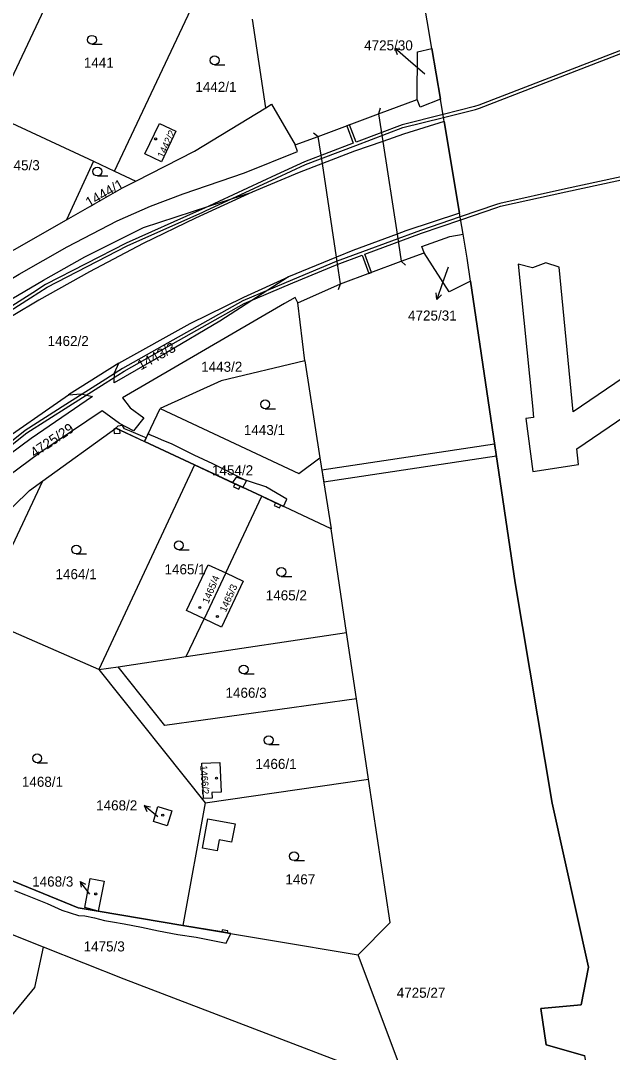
# Model space of a CAD drawing. Extents: x -756746 to -753363, y -1166406 to -1161727.
# Drawn here: x -755128.5 to -755028.6, y -1164726.9 to -1164552.5 of the extents above; entities that cross this region are included whole.
import ezdxf

# ---------------------------------------------------------------- set-up
doc = ezdxf.new("R2010")
doc.units = 0
for name, color, linetype in [('Hranice kat_území', 7, 'Continuous'), ('Hranice parcel', 7, 'Continuous'), ('Parcelní čísla', 7, 'Continuous'), ('Pop  PČ popisy', 7, 'Continuous'), ('Vnitřní kresba', 7, 'Continuous'), ('Věcná břemena k části', 7, 'Continuous'), ('Značky budov', 7, 'Continuous'), ('Značky kultur', 7, 'Continuous')]:
    doc.layers.add(name, color=color, linetype=linetype)

msp = doc.modelspace()

# ---------------------------------------------------------------- linework, layer by layer
at = {"layer": 'Hranice kat_území'}
msp.add_lwpolyline([(-755026.35, -1164772.59), (-755031.3, -1164738.95), (-755033.22, -1164727.51), (-755039.75, -1164725.67), (-755040.7, -1164719.53), (-755033.88, -1164718.87), (-755032.62, -1164712.52), (-755038.74, -1164684.81), (-755045.02, -1164647.53), (-755052.55, -1164596.54), (-755053.12, -1164592.66), (-755053.8, -1164588.61), (-755054.39, -1164585.09), (-755057, -1164569.58), (-755057.06, -1164569.25), (-755057.65, -1164565.77), (-755059.08, -1164557.24), (-755065.95, -1164516.42)], dxfattribs=at)
at = {"layer": 'Hranice parcel'}
for p, q in [((-755133, -1164568.46), (-755118.82, -1164538.46)), ((-755112.7, -1164577.94), (-755098.46, -1164547.76)), ((-755087.11, -1164567.24), (-755089.4, -1164552.27)), ((-755059.08, -1164557.24), (-755057.65, -1164565.77)), ((-755057.06, -1164569.25), (-755057.65, -1164565.77)), ((-755133, -1164568.46), (-755116.25, -1164576.28)), ((-755057, -1164569.58), (-755057.06, -1164569.25)), ((-755057, -1164569.58), (-755054.39, -1164585.09)), ((-755116.25, -1164576.28), (-755120.82, -1164586.22)), ((-755116.25, -1164576.28), (-755112.7, -1164577.94)), ((-755112.7, -1164577.94), (-755109.06, -1164579.64)), ((-755053.8, -1164588.61), (-755054.39, -1164585.09)), ((-755053.12, -1164592.66), (-755053.8, -1164588.61)), ((-755075.19, -1164592.52), (-755083.29, -1164595.85)), ((-755052.55, -1164596.54), (-755053.12, -1164592.66)), ((-755080.52, -1164610.03), (-755081.73, -1164600.22)), ((-755111.98, -1164610.45), (-755120.46, -1164615.76)), ((-755080.52, -1164610.03), (-755077.98, -1164626.4)), ((-755107.63, -1164623.65), (-755104.98, -1164618.1)), ((-755099.17, -1164627.61), (-755107.63, -1164623.65)), ((-755077.98, -1164626.4), (-755076.11, -1164638.4)), ((-755099.17, -1164627.61), (-755115.35, -1164662.23)), ((-755087.81, -1164632.93), (-755099.17, -1164627.61)), ((-755135.62, -1164653.31), (-755124.77, -1164630.31)), ((-755093.91, -1164645.89), (-755087.81, -1164632.93)), ((-755076.11, -1164638.4), (-755087.81, -1164632.93)), ((-755073.48, -1164655.96), (-755076.11, -1164638.4)), ((-755093.91, -1164645.89), (-755097.56, -1164653.65)), ((-755115.35, -1164662.23), (-755135.62, -1164653.31)), ((-755100.57, -1164660.02), (-755097.56, -1164653.65)), ((-755100.57, -1164660.02), (-755073.48, -1164655.96)), ((-755071.8, -1164667.18), (-755073.48, -1164655.96)), ((-755112.08, -1164661.74), (-755100.57, -1164660.02)), ((-755115.35, -1164662.23), (-755112.08, -1164661.74)), ((-755115.35, -1164662.23), (-755097.4, -1164684.74)), ((-755069.77, -1164680.72), (-755071.8, -1164667.18)), ((-755097.4, -1164684.74), (-755069.77, -1164680.72)), ((-755097.4, -1164684.74), (-755101.13, -1164705.47)), ((-755124.67, -1164709.15), (-755146.12, -1164700.66)), ((-755101.13, -1164705.47), (-755071.54, -1164710.46)), ((-755063.07, -1164732.94), (-755071.54, -1164710.46))]:
    msp.add_line(p, q, dxfattribs=at)
for points in [[(-755059.08, -1164557.24), (-755065.95, -1164516.42), (-755076.12, -1164450.4), (-755089.52, -1164378.14)], [(-755061.56, -1164565.87), (-755061.49, -1164557.79), (-755059.08, -1164557.24)], [(-755082.18, -1164573.54), (-755078.28, -1164572.09), (-755068.07, -1164568.29), (-755061.56, -1164565.87)], [(-755057.65, -1164565.77), (-755061.07, -1164567.13), (-755061.56, -1164565.87)], [(-755109.06, -1164579.64), (-755099.16, -1164574.56), (-755087.11, -1164567.24)], [(-755087.11, -1164567.24), (-755086.15, -1164566.66), (-755082.18, -1164573.54)], [(-755102.31, -1164571.23), (-755104.76, -1164576.38), (-755107.55, -1164575.06), (-755105.1, -1164569.92), (-755102.31, -1164571.23)], [(-755057, -1164569.58), (-755063.88, -1164571.74), (-755067.36, -1164572.95)], [(-755067.36, -1164572.95), (-755072.15, -1164574.61), (-755077.58, -1164576.69)], [(-755191.46, -1164645.83), (-755188.99, -1164642.89), (-755185.28, -1164638.51), (-755180.44, -1164633.08), (-755175.46, -1164628.42), (-755168.84, -1164622.9), (-755161.85, -1164617.39), (-755154.21, -1164611.73), (-755146.9, -1164606.67), (-755138.54, -1164601.23), (-755128.79, -1164595.36), (-755120.66, -1164590.73), (-755112.25, -1164586.35), (-755106.63, -1164583.87), (-755101.08, -1164581.78), (-755090.73, -1164578.25), (-755081.75, -1164574.67), (-755082.18, -1164573.54)], [(-755077.58, -1164576.69), (-755081.5, -1164578.19), (-755089.45, -1164581.54)], [(-755120.82, -1164586.22), (-755111.33, -1164580.8), (-755109.06, -1164579.64)], [(-755089.45, -1164581.54), (-755099.02, -1164585.89), (-755107.84, -1164590.2), (-755116.92, -1164595.01), (-755125.47, -1164599.78), (-755134.18, -1164604.95), (-755142.7, -1164610.37), (-755151.22, -1164616.36), (-755159.42, -1164622.55), (-755167.49, -1164628.9), (-755175.23, -1164635.41), (-755175.93, -1164636.07), (-755187.23, -1164646.82)], [(-755174.75, -1164631.74), (-755168.64, -1164626.49), (-755163.69, -1164622.5), (-755158.66, -1164618.65), (-755153.49, -1164614.82), (-755141.43, -1164606.54), (-755133.23, -1164601.41), (-755124.69, -1164596.4), (-755117.7, -1164592.46), (-755107.78, -1164587.5), (-755096.76, -1164583.87), (-755089.45, -1164581.54)], [(-755054.39, -1164585.09), (-755063.49, -1164588.06), (-755064.95, -1164588.61)], [(-755143.37, -1164598.2), (-755139.08, -1164595.88), (-755129.56, -1164591.2), (-755120.82, -1164586.22)], [(-755064.95, -1164588.61), (-755072.45, -1164591.4), (-755075.19, -1164592.52)], [(-755060.41, -1164591.76), (-755060.78, -1164590.7), (-755056.06, -1164589.03), (-755053.8, -1164588.61)], [(-755081.73, -1164600.22), (-755074.51, -1164597.03), (-755064.25, -1164593.19), (-755060.41, -1164591.76)], [(-755052.55, -1164596.54), (-755056.15, -1164598.36), (-755060.41, -1164591.76)], [(-755083.29, -1164595.85), (-755094.92, -1164603.33), (-755103.82, -1164608.63), (-755112.73, -1164613.74), (-755112.67, -1164612.06), (-755111.98, -1164610.45)], [(-755111.98, -1164610.45), (-755099.9, -1164603.74), (-755090.86, -1164599.28), (-755083.29, -1164595.85)], [(-755052.55, -1164596.54), (-755045.02, -1164647.53), (-755038.74, -1164684.81), (-755032.62, -1164712.52)], [(-755081.73, -1164600.22), (-755082.17, -1164599.35), (-755083.95, -1164600.34), (-755111.32, -1164616.29), (-755110.02, -1164617.98), (-755107.72, -1164619.69), (-755109.49, -1164621.87), (-755111.86, -1164620.63), (-755114.78, -1164618.49), (-755125.31, -1164625.6), (-755134.07, -1164632.08)], [(-755080.52, -1164610.03), (-755094.68, -1164613.41), (-755104.98, -1164618.1)], [(-755173, -1164660.06), (-755162.37, -1164649.53), (-755147.94, -1164636.55), (-755133.3, -1164624.69), (-755120.46, -1164615.76)], [(-755120.46, -1164615.76), (-755118.33, -1164615.63), (-755116.41, -1164616.07), (-755126.75, -1164623.13), (-755132.5, -1164627.38), (-755143.17, -1164635.68), (-755150.21, -1164641.72), (-755158.53, -1164649.29)], [(-755104.98, -1164618.1), (-755081.54, -1164629.05), (-755077.98, -1164626.4)], [(-755124.77, -1164630.31), (-755112.45, -1164621.39), (-755107.63, -1164623.65)], [(-755144.61, -1164649.55), (-755140.51, -1164645.1), (-755127.02, -1164631.94), (-755124.77, -1164630.31)], [(-755097.56, -1164653.65), (-755100.53, -1164652.25), (-755096.87, -1164644.49), (-755093.91, -1164645.89)], [(-755093.91, -1164645.89), (-755090.96, -1164647.28), (-755094.61, -1164655.03), (-755097.56, -1164653.65)], [(-755071.8, -1164667.18), (-755104.17, -1164671.66), (-755112.08, -1164661.74)], [(-755094.68, -1164682.95), (-755096.25, -1164683.02), (-755096.21, -1164683.98), (-755097.67, -1164684.03), (-755097.95, -1164678.03), (-755094.9, -1164677.9), (-755094.68, -1164682.95)], [(-755071.54, -1164710.46), (-755066.13, -1164704.98), (-755069.77, -1164680.72)], [(-755106.12, -1164687.91), (-755105.35, -1164685.39), (-755103.02, -1164686.11), (-755103.8, -1164688.63), (-755106.12, -1164687.91)], [(-755150.22, -1164689.64), (-755118.82, -1164702.48), (-755115.44, -1164703.05), (-755101.13, -1164705.47)], [(-755115.44, -1164703.05), (-755117.72, -1164702.42), (-755116.78, -1164697.52), (-755114.42, -1164698), (-755115.44, -1164703.05)], [(-755143.65, -1164737.17), (-755143.53, -1164737.08), (-755126.17, -1164715.97), (-755124.67, -1164709.15)], [(-755063.07, -1164732.94), (-755111.08, -1164714.53), (-755124.67, -1164709.15)], [(-755032.62, -1164712.52), (-755033.88, -1164718.87), (-755040.7, -1164719.53), (-755039.75, -1164725.67), (-755033.22, -1164727.51)]]:
    msp.add_lwpolyline(points, dxfattribs=at)
at = {"layer": 'Pop  PČ popisy'}
for p, q in [((-755063.08, -1164559.15), (-755065.34, -1164557.18)), ((-755065.34, -1164557.18), (-755064.26, -1164557.46)), ((-755065.34, -1164557.18), (-755064.92, -1164558.22)), ((-755060.28, -1164561.57), (-755063.08, -1164559.15)), ((-755056.33, -1164594.18), (-755057.26, -1164596.83)), ((-755057.26, -1164596.83), (-755058.24, -1164599.67)), ((-755058.24, -1164599.67), (-755058.38, -1164598.56)), ((-755058.24, -1164599.67), (-755057.44, -1164598.88)), ((-755105.39, -1164687.1), (-755107.69, -1164685.17)), ((-755107.69, -1164685.17), (-755106.6, -1164685.43)), ((-755107.69, -1164685.17), (-755107.24, -1164686.2)), ((-755116.84, -1164700.17), (-755118.5, -1164698.04)), ((-755118.5, -1164698.04), (-755117.59, -1164698.47)), ((-755118.5, -1164698.04), (-755118.3, -1164699.03))]:
    msp.add_line(p, q, dxfattribs=at)
at = {"layer": 'Vnitřní kresba'}
for p, q in [((-755067.84, -1164567.31), (-755068.07, -1164568.29)), ((-755068.07, -1164568.29), (-755067.36, -1164572.95)), ((-755079.06, -1164571.46), (-755078.28, -1164572.09)), ((-755077.58, -1164576.69), (-755078.28, -1164572.09)), ((-755067.36, -1164572.95), (-755064.95, -1164588.61)), ((-755075.19, -1164592.52), (-755077.58, -1164576.69)), ((-755064.95, -1164588.61), (-755064.25, -1164593.19)), ((-755074.51, -1164597.03), (-755075.19, -1164592.52)), ((-755063.52, -1164593.87), (-755064.25, -1164593.19)), ((-755074.84, -1164597.98), (-755074.51, -1164597.03)), ((-755097.82, -1164692.42), (-755096.91, -1164687.44)), ((-755096.91, -1164687.44), (-755092.33, -1164688.32)), ((-755092.33, -1164688.32), (-755092.94, -1164691.39)), ((-755095.01, -1164690.99), (-755095.35, -1164692.86)), ((-755092.94, -1164691.39), (-755095.01, -1164690.99)), ((-755095.35, -1164692.86), (-755097.82, -1164692.42))]:
    msp.add_line(p, q, dxfattribs=at)
at = {"layer": 'Věcná břemena k části'}
for points in [[(-755021.09, -1164555.2), (-755051.15, -1164566.79), (-755051.86, -1164567.06), (-755057.2, -1164568.4), (-755064.11, -1164570.13), (-755071.89, -1164573.08), (-755073, -1164570.13), (-755073.47, -1164570.3), (-755072.36, -1164573.25), (-755080.62, -1164576.38), (-755085.37, -1164578.59), (-755097.49, -1164584.24), (-755098.36, -1164584.62), (-755110.74, -1164590.11), (-755124.32, -1164597.15), (-755126.49, -1164598.52), (-755135.15, -1164604.01)], [(-755051.06, -1164567.29), (-755020.91, -1164555.66)], [(-755134.61, -1164604.26), (-755126.87, -1164599.36), (-755124.08, -1164597.59), (-755110.52, -1164590.57), (-755097.75, -1164584.9), (-755097.29, -1164584.7), (-755085.29, -1164579.11), (-755080.42, -1164576.84), (-755071.95, -1164573.63), (-755063.97, -1164570.61), (-755057.12, -1164568.9), (-755051.7, -1164567.54), (-755051.06, -1164567.29)], [(-755025.04, -1164578.48), (-755036.54, -1164580.97), (-755047.62, -1164583.43), (-755048.18, -1164583.62), (-755054.29, -1164585.7), (-755061.01, -1164587.99), (-755070.81, -1164591.62), (-755075.24, -1164593.26), (-755082.63, -1164596.36), (-755091.01, -1164599.87), (-755105.51, -1164608.05), (-755111.32, -1164611.33), (-755114.78, -1164613.53), (-755120.91, -1164617.43), (-755127.77, -1164621.79), (-755137.48, -1164629.53)], [(-755136.98, -1164629.77), (-755127.47, -1164622.19), (-755120.38, -1164617.68), (-755114.24, -1164613.78), (-755111.06, -1164611.75), (-755105.86, -1164608.82), (-755090.79, -1164600.31), (-755082.56, -1164596.86), (-755075.06, -1164593.72), (-755070.87, -1164592.17), (-755069.73, -1164595.24), (-755069.26, -1164595.07), (-755070.4, -1164592), (-755060.85, -1164588.47), (-755054.21, -1164586.2), (-755048.09, -1164584.12), (-755047.48, -1164583.91), (-755036.44, -1164581.45), (-755024.98, -1164578.98)], [(-755129.58, -1164699.57), (-755127.74, -1164700.31), (-755124.07, -1164701.79), (-755121.57, -1164702.89), (-755118.74, -1164703.8), (-755117.69, -1164703.82), (-755116.05, -1164704.16), (-755114.36, -1164704.65), (-755113.01, -1164704.88), (-755111.08, -1164705.2), (-755108.11, -1164705.76), (-755105.24, -1164706.4), (-755101.99, -1164707.03), (-755098.89, -1164707.47), (-755093.83, -1164708.46), (-755093.02, -1164706.84), (-755093.6, -1164706.74), (-755094.58, -1164706.57), (-755101.13, -1164705.47), (-755115.44, -1164703.05), (-755118.82, -1164702.48), (-755119.79, -1164702.08), (-755146.79, -1164691.04)]]:
    msp.add_lwpolyline(points, dxfattribs=at)
for points in [[(-755005.45, -1164598.38), (-755007.95, -1164600.08), (-755011.48, -1164602.49), (-755035.2, -1164618.64), (-755037.57, -1164594.17), (-755039.83, -1164593.45), (-755042.11, -1164594.29), (-755044.52, -1164593.69), (-755042.11, -1164617.66), (-755041.91, -1164619.59), (-755043.19, -1164619.78), (-755042.03, -1164628.71), (-755034.34, -1164627.55), (-755034.6, -1164624.88), (-755005.01, -1164604.74), (-755001.99, -1164602.68), (-755001.64, -1164602.35), (-754989.74, -1164591.01), (-754993.46, -1164589.77), (-754995.87, -1164589.25)], [(-755111.8, -1164621.7), (-755112.45, -1164621.39), (-755112.81, -1164621.65), (-755112.75, -1164622.34), (-755111.75, -1164622.26)], [(-755112.45, -1164621.39), (-755111.8, -1164621.7), (-755107.63, -1164623.65), (-755107.35, -1164623.06), (-755107.88, -1164622.83), (-755109.88, -1164621.97), (-755110.98, -1164621.5), (-755111.33, -1164620.97), (-755112.13, -1164621.08)], [(-755106.7, -1164622.51), (-755107.02, -1164622.38), (-755107.35, -1164623.06), (-755107.63, -1164623.65), (-755099.17, -1164627.61), (-755092.35, -1164630.8), (-755091.45, -1164631.23), (-755090.99, -1164631.44), (-755090.41, -1164630.31), (-755096.1, -1164627.46), (-755099.23, -1164625.95), (-755103.06, -1164624.05), (-755104.34, -1164623.58), (-755105.78, -1164622.94)], [(-755077.65, -1164628.5), (-755077.34, -1164630.48), (-755048.19, -1164626.09), (-755048.48, -1164624.11)], [(-755084.12, -1164634.65), (-755083.59, -1164633.42), (-755087.11, -1164631.33), (-755092.11, -1164629.71), (-755092.78, -1164630.6), (-755087.81, -1164632.93), (-755085.49, -1164634.01), (-755084.58, -1164634.44)], [(-755091.45, -1164631.23), (-755092.35, -1164630.8), (-755092.59, -1164631.32), (-755091.69, -1164631.74)], [(-755084.58, -1164634.44), (-755085.49, -1164634.01), (-755085.7, -1164634.47), (-755084.79, -1164634.89)], [(-755094.58, -1164706.57), (-755093.6, -1164706.74), (-755093.54, -1164706.38), (-755094.52, -1164706.22)]]:
    msp.add_lwpolyline(points, close=True, dxfattribs=at)
at = {"layer": 'Značky budov'}
for centre in [(-755105.74, -1164572.52), (-755098.27, -1164651.71), (-755095.31, -1164653.26), (-755095.46, -1164680.59), (-755104.54, -1164686.82), (-755115.86, -1164700.15)]:
    msp.add_circle(centre, 0.175, dxfattribs=at)
at = {"layer": 'Značky kultur'}
for p, q in [((-755116.5, -1164556.51), (-755114.75, -1164556.51)), ((-755095.78, -1164559.99), (-755094.03, -1164559.99)), ((-755115.58, -1164578.78), (-755113.83, -1164578.78)), ((-755087.24, -1164618.13), (-755085.49, -1164618.13)), ((-755119.14, -1164642.68), (-755117.39, -1164642.68)), ((-755101.82, -1164641.97), (-755100.07, -1164641.97)), ((-755084.51, -1164646.48), (-755082.76, -1164646.48)), ((-755090.86, -1164662.96), (-755089.11, -1164662.96)), ((-755086.64, -1164674.91), (-755084.89, -1164674.91)), ((-755125.75, -1164677.98), (-755124, -1164677.98)), ((-755082.36, -1164694.52), (-755080.61, -1164694.52))]:
    msp.add_line(p, q, dxfattribs=at)
for centre in [(-755116.5, -1164555.76), (-755095.78, -1164559.24), (-755115.58, -1164578.03), (-755087.24, -1164617.38), (-755101.82, -1164641.22), (-755119.14, -1164641.93), (-755084.51, -1164645.73), (-755090.86, -1164662.21), (-755086.64, -1164674.16), (-755125.75, -1164677.23), (-755082.36, -1164693.77)]:
    msp.add_circle(centre, 0.75, dxfattribs=at)

# ---------------------------------------------------------------- texts
at = {"layer": 'Parcelní čísla'}
for s, p in [('4725/30', (-755070.52, -1164557.55)), ('1441', (-755117.87, -1164560.48)), ('1442/1', (-755099.03, -1164564.57)), ('1445/3', (-755132.26, -1164577.81)), ('4725/31', (-755063.11, -1164603.22)), ('1462/2', (-755123.99, -1164607.53)), ('1443/2', (-755098.05, -1164611.88)), ('1443/1', (-755090.84, -1164622.57)), ('1454/2', (-755096.22, -1164629.38)), ('1465/1', (-755104.24, -1164646.12)), ('1464/1', (-755122.65, -1164646.94)), ('1465/2', (-755087.14, -1164650.52)), ('1466/3', (-755093.94, -1164666.99)), ('1466/1', (-755088.88, -1164679.02)), ('1468/1', (-755128.33, -1164682.04)), ('1468/2', (-755115.79, -1164686.02)), ('1467', (-755083.83, -1164698.53)), ('1468/3', (-755126.59, -1164698.9)), ('1475/3', (-755117.9, -1164709.87)), ('4725/27', (-755065.02, -1164717.7))]:
    msp.add_text(s, height=1.7, dxfattribs=at).set_placement(p)
for s, height, rotation, p in [('1442/2', 1.2, 65, (-755104.42, -1164575.84)), ('1444/1', 1.7, 30, (-755116.96, -1164584.15)), ('1443/3', 1.7, 29, (-755108.25, -1164611.67)), ('4725/29', 1.7, 34, (-755126.18, -1164626.46)), ('1465/4', 1.2, 67, (-755096.82, -1164651.16)), ('1465/3', 1.2, 66, (-755093.89, -1164652.61)), ('1466/2', 1.2, 274, (-755098.23, -1164678.45))]:
    msp.add_text(s, height=height, rotation=rotation, dxfattribs=at).set_placement(p)

doc.saveas('drawing.dxf')
